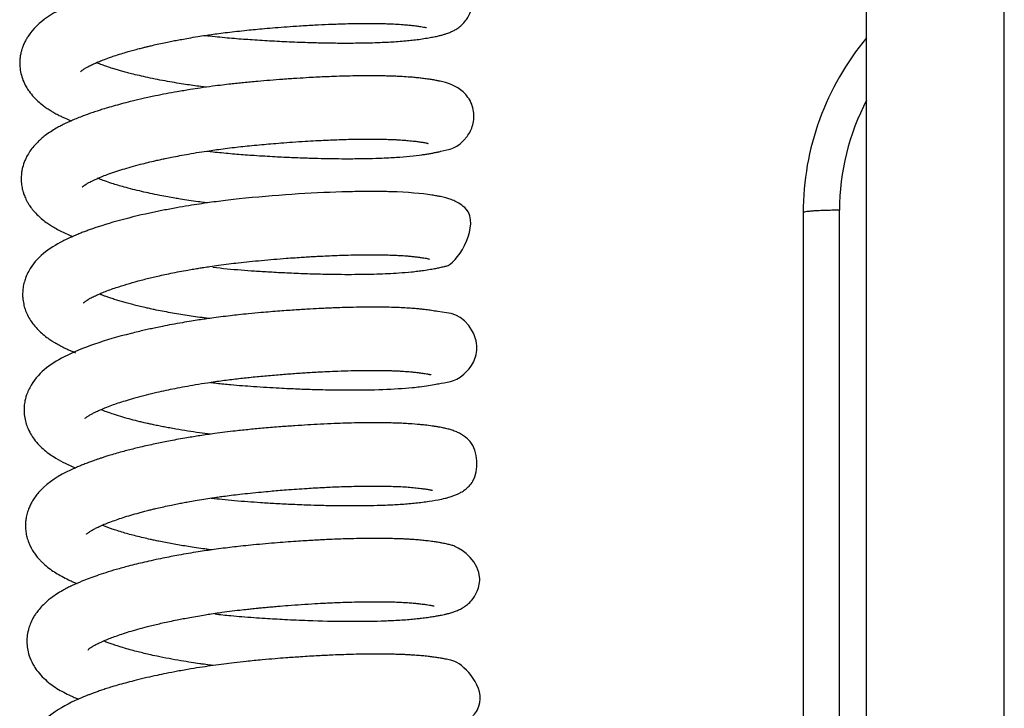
# Model space of a CAD drawing. Header units: inches. Extents: x 0 to 77643, y -44170 to 0.
# Tile 338 of 546: x 76118.43 to 76123.86, y -39548.2 to -39544.4. Entities that reach past the tile are written whole.
import ezdxf

# ---------------------------------------------------------------- set-up
doc = ezdxf.new("R2010")
doc.units = ezdxf.units.IN
doc.header["$MEASUREMENT"] = 0
doc.layers.get('0').update_dxf_attribs({"lineweight": 0})
doc.layers.add('FAKRO LOFT LADDERS', color=7, linetype='Continuous')

# ---------------------------------------------------------------- blocks, each defined once
blk = doc.blocks.new('A$C6AF374F8')
at = {"layer": 'FAKRO LOFT LADDERS', "color": 7, "linetype": 'Continuous'}
for p, q in [((159, 2160.613), (159, 2309.544)), ((166.587, 2160.771), (166.587, 2309.439)), ((155.5, 2279.167), (155.5, 2184.711)), ((157.5, 2184.847), (157.5, 2279.303))]:
    blk.add_line(p, q, dxfattribs=at)
for centre, radius, start in [((170.5, 2279.167), 15, 140.0555), ((170.5, 2279.303), 13, 152.2042)]:
    blk.add_arc(centre, radius, start, 180, dxfattribs=at)
for points, knots in [([(122.554, 2288.932), (122.73, 2288.912), (123.26, 2288.853), (124.122, 2288.772), (125.175, 2288.695), (126.234, 2288.631), (127.352, 2288.576), (128.231, 2288.545), (128.848, 2288.53), (129.196, 2288.523), (129.549, 2288.517), (129.961, 2288.513), (130.444, 2288.512), (130.957, 2288.515), (131.507, 2288.524), (132.033, 2288.54), (132.529, 2288.561), (132.978, 2288.587), (133.393, 2288.617), (133.78, 2288.652), (134.147, 2288.693), (134.518, 2288.744), (134.852, 2288.797), (135.107, 2288.844), (135.274, 2288.879), (135.433, 2288.915), (135.587, 2288.953), (135.756, 2289.003), (135.887, 2289.046), (136.067, 2289.116), (136.196, 2289.175), (136.408, 2289.292), (136.628, 2289.452), (136.862, 2289.683), (137.061, 2289.972), (137.216, 2290.33), (137.291, 2290.733), (137.268, 2291.126), (137.179, 2291.462), (137.042, 2291.76), (136.841, 2292.042), (136.555, 2292.315), (136.258, 2292.497), (135.985, 2292.617), (135.75, 2292.695), (135.526, 2292.754), (135.284, 2292.807), (135.018, 2292.855), (134.703, 2292.903), (134.381, 2292.944), (134.035, 2292.981), (133.673, 2293.011), (133.262, 2293.037), (132.834, 2293.055), (132.423, 2293.067), (132.068, 2293.073), (131.717, 2293.077), (131.33, 2293.077), (130.885, 2293.073), (130.283, 2293.062), (129.525, 2293.039), (128.619, 2293), (127.703, 2292.948), (126.798, 2292.887), (125.951, 2292.822), (125.169, 2292.754), (124.54, 2292.694), (123.995, 2292.636), (123.499, 2292.579), (122.984, 2292.514), (122.511, 2292.449), (122.121, 2292.393), (121.685, 2292.326), (121.083, 2292.228), (120.422, 2292.109), (119.819, 2291.99), (119.311, 2291.883), (118.773, 2291.763), (118.194, 2291.622), (117.532, 2291.449), (116.826, 2291.243), (116.081, 2290.997), (115.435, 2290.754), (114.839, 2290.497), (114.321, 2290.236), (113.553, 2289.761), (113.001, 2289.261), (112.651, 2288.682), (112.558, 2288.497), (112.484, 2288.319), (112.428, 2288.153), (112.377, 2287.966), (112.34, 2287.761), (112.315, 2287.505), (112.319, 2287.195), (112.376, 2286.83), (112.494, 2286.455), (112.652, 2286.13), (112.853, 2285.819), (113.076, 2285.548), (113.325, 2285.304), (113.555, 2285.111), (113.782, 2284.946), (113.984, 2284.813), (114.205, 2284.682), (114.423, 2284.563), (114.636, 2284.457), (114.868, 2284.35), (115.04, 2284.276), (115.151, 2284.231), (115.157, 2284.229)], [0.6323818, 0.6323818, 0.6323818, 0.6323818, 0.63247519, 0.63266206, 0.63283372, 0.63302409, 0.63321674, 0.63342824, 0.63350319, 0.63356208, 0.63362588, 0.63370628, 0.63380327, 0.63391552, 0.63402403, 0.63415641, 0.63426938, 0.63437551, 0.63449061, 0.6345963, 0.6346979, 0.6348148, 0.6349512, 0.63505494, 0.63511198, 0.63516226, 0.63524011, 0.63532306, 0.63538718, 0.63542801, 0.63550804, 0.63557393, 0.63564717, 0.63572107, 0.63579402, 0.63586104, 0.63594742, 0.63602551, 0.63608228, 0.63614615, 0.63621582, 0.63629276, 0.63640841, 0.63650335, 0.63660223, 0.63670954, 0.6368012, 0.63691777, 0.63703804, 0.63715095, 0.63725567, 0.63735929, 0.63746887, 0.637596, 0.63769153, 0.63777012, 0.63784608, 0.63793162, 0.63802676, 0.63813145, 0.63830514, 0.63847747, 0.63864775, 0.63880949, 0.63896482, 0.63909595, 0.63921966, 0.63929416, 0.6393814, 0.63947975, 0.63956592, 0.63963258, 0.63968839, 0.63980084, 0.63996121, 0.64005504, 0.64014519, 0.64025747, 0.64037699, 0.64050153, 0.64068388, 0.64085354, 0.6410481, 0.64119645, 0.64137232, 0.64152805, 0.64197345, 0.64202917, 0.64209295, 0.64214423, 0.64218548, 0.6422343, 0.64229741, 0.64234969, 0.64243596, 0.64253829, 0.64263798, 0.64274855, 0.64283203, 0.64295008, 0.64304205, 0.64314549, 0.64321355, 0.64328873, 0.64335727, 0.64343551, 0.64350048, 0.64355602, 0.64364694, 0.64365188, 0.64365188, 0.64365188, 0.64365188]), ([(115.671, 2286.932), (115.671, 2286.933), (115.679, 2286.941), (115.697, 2286.959), (115.718, 2286.978), (115.738, 2286.994), (115.795, 2287.039), (115.876, 2287.094), (116.034, 2287.188), (116.216, 2287.283), (116.419, 2287.378), (116.663, 2287.483), (116.914, 2287.585), (117.227, 2287.701), (117.554, 2287.813), (117.897, 2287.923), (118.254, 2288.029), (118.586, 2288.122), (118.877, 2288.2), (119.13, 2288.264), (119.349, 2288.318), (119.593, 2288.376), (119.906, 2288.447), (120.263, 2288.524), (120.612, 2288.596), (120.932, 2288.658), (121.27, 2288.721), (121.666, 2288.792), (122.106, 2288.865), (122.523, 2288.93), (122.912, 2288.986), (123.312, 2289.042), (123.781, 2289.102), (124.298, 2289.162), (124.813, 2289.217), (125.318, 2289.265), (125.838, 2289.313), (126.424, 2289.363), (127.069, 2289.413), (127.799, 2289.463), (128.565, 2289.509), (129.374, 2289.547), (130.067, 2289.572), (130.68, 2289.586), (131.196, 2289.593), (131.662, 2289.594), (132.037, 2289.59), (132.344, 2289.584), (132.668, 2289.574), (133.047, 2289.558), (133.439, 2289.533), (133.742, 2289.506), (133.969, 2289.48), (134.159, 2289.457), (134.345, 2289.432), (134.517, 2289.404), (134.642, 2289.38), (134.726, 2289.361), (134.747, 2289.354), (134.746, 2289.355), (134.746, 2289.355)], [0.359192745, 0.359192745, 0.359192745, 0.359192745, 0.359224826, 0.359272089, 0.359306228, 0.359328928, 0.359368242, 0.3594989, 0.359588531, 0.359682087, 0.35978914, 0.359864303, 0.359963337, 0.360077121, 0.360158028, 0.360265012, 0.360367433, 0.360446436, 0.360521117, 0.360582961, 0.360627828, 0.360676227, 0.36075198, 0.360839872, 0.360911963, 0.360978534, 0.361042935, 0.361123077, 0.361222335, 0.361309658, 0.361371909, 0.36145206, 0.361544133, 0.361644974, 0.361751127, 0.361840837, 0.361935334, 0.362051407, 0.362179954, 0.362312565, 0.362483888, 0.362643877, 0.362818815, 0.362935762, 0.3630614, 0.363185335, 0.363283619, 0.363355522, 0.363435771, 0.363561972, 0.363704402, 0.363830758, 0.363914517, 0.363989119, 0.364094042, 0.364188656, 0.364301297, 0.364394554, 0.364471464, 0.36448659, 0.36448659, 0.36448659, 0.36448659]), ([(122.589, 2286.078), (122.492, 2286.09), (122.248, 2286.121), (121.869, 2286.173), (121.429, 2286.237), (120.963, 2286.311), (120.445, 2286.401), (119.91, 2286.501), (119.391, 2286.608), (118.912, 2286.715), (118.522, 2286.81), (118.202, 2286.893), (117.944, 2286.963), (117.691, 2287.036), (117.415, 2287.12), (117.133, 2287.212), (116.894, 2287.296), (116.719, 2287.361), (116.614, 2287.402), (116.557, 2287.425), (116.542, 2287.431)], [0.356047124, 0.356047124, 0.356047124, 0.356047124, 0.356104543, 0.356192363, 0.356274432, 0.356372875, 0.356481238, 0.356602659, 0.356723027, 0.356834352, 0.356942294, 0.35701231, 0.357082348, 0.357150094, 0.357223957, 0.35732316, 0.357411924, 0.35746251, 0.357510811, 0.35752888, 0.35752888, 0.35752888, 0.35752888]), ([(122.629, 2282.563), (122.713, 2282.553), (122.942, 2282.527), (123.336, 2282.486), (123.806, 2282.44), (124.283, 2282.399), (124.76, 2282.362), (125.271, 2282.326), (125.818, 2282.291), (126.362, 2282.26), (126.852, 2282.235), (127.314, 2282.214), (127.884, 2282.191), (128.554, 2282.169), (129.261, 2282.153), (129.933, 2282.144), (130.642, 2282.142), (131.393, 2282.15), (132.085, 2282.169), (132.638, 2282.193), (133.479, 2282.242), (134.16, 2282.31), (134.705, 2282.392), (134.921, 2282.427), (135.136, 2282.465), (135.343, 2282.506), (135.879, 2282.638), (136.538, 2282.697), (137.174, 2283.666), (137.303, 2283.996), (137.367, 2284.383), (137.346, 2284.768), (137.242, 2285.16), (137.035, 2285.534), (136.76, 2285.84), (136.454, 2286.064), (136.207, 2286.187), (135.984, 2286.275), (135.806, 2286.331), (135.64, 2286.375), (135.477, 2286.413), (135.298, 2286.45), (135.085, 2286.487), (134.845, 2286.524), (134.592, 2286.558), (134.319, 2286.591), (134.032, 2286.619), (133.696, 2286.645), (133.336, 2286.667), (132.98, 2286.683), (132.68, 2286.693), (132.402, 2286.7), (132.127, 2286.704), (131.804, 2286.707), (131.415, 2286.707), (130.933, 2286.703), (130.388, 2286.693), (129.812, 2286.676), (129.262, 2286.655), (128.755, 2286.632), (128.214, 2286.604), (127.569, 2286.565), (126.844, 2286.515), (126.122, 2286.459), (125.526, 2286.409), (125.044, 2286.365), (124.664, 2286.329), (124.301, 2286.291), (123.915, 2286.249), (123.465, 2286.196), (122.903, 2286.124), (122.308, 2286.04), (121.655, 2285.94), (121.028, 2285.835), (120.388, 2285.718), (119.76, 2285.593), (119.135, 2285.459), (118.558, 2285.323), (118.045, 2285.194), (117.592, 2285.072), (117.182, 2284.954), (116.853, 2284.853), (116.559, 2284.759), (116.277, 2284.664), (115.972, 2284.556), (115.655, 2284.436), (115.369, 2284.321), (115.103, 2284.206), (114.848, 2284.09), (114.586, 2283.96), (114.308, 2283.807), (114.017, 2283.629), (113.749, 2283.442), (113.502, 2283.242), (113.298, 2283.054), (113.086, 2282.829), (112.883, 2282.566), (112.721, 2282.301), (112.578, 2282.002), (112.485, 2281.724), (112.429, 2281.455), (112.4, 2281.221), (112.394, 2280.996), (112.408, 2280.787), (112.435, 2280.585), (112.481, 2280.381), (112.543, 2280.188), (112.6, 2280.043), (112.661, 2279.906), (112.737, 2279.76), (112.816, 2279.629), (112.898, 2279.507), (112.978, 2279.398), (113.115, 2279.227), (113.315, 2279.017), (113.572, 2278.79), (113.823, 2278.602), (114.074, 2278.437), (114.327, 2278.287), (114.627, 2278.129), (114.931, 2277.987), (115.136, 2277.9), (115.236, 2277.859)], [0.64522632, 0.64522632, 0.64522632, 0.64522632, 0.64527049, 0.64534802, 0.64543398, 0.64551718, 0.64559783, 0.64568281, 0.64578408, 0.64588415, 0.64596928, 0.64604413, 0.64613098, 0.64627666, 0.6464122, 0.64652899, 0.64666657, 0.64683698, 0.64700063, 0.64712833, 0.64723052, 0.64763044, 0.64770154, 0.64778168, 0.64786385, 0.6479482, 0.64803144, 0.64856683, 0.64863964, 0.64870983, 0.64878555, 0.64885016, 0.64893021, 0.64901509, 0.64910066, 0.64919148, 0.64929467, 0.64936271, 0.6494614, 0.64952557, 0.64958807, 0.6496669, 0.64975897, 0.64984362, 0.64994006, 0.65002786, 0.65011203, 0.65020255, 0.6503201, 0.65040773, 0.65047845, 0.65054421, 0.65060867, 0.65067179, 0.6507651, 0.65086741, 0.65098013, 0.651102, 0.65121104, 0.65129866, 0.65138939, 0.65151205, 0.65165143, 0.65177892, 0.65189441, 0.65196471, 0.65203116, 0.6520934, 0.65215481, 0.65223353, 0.65232984, 0.65245152, 0.65255052, 0.65268169, 0.65279472, 0.65290823, 0.65304083, 0.65316227, 0.65325992, 0.65336315, 0.6534574, 0.65353629, 0.65359422, 0.65366417, 0.65374637, 0.65382925, 0.65391626, 0.65398383, 0.65406061, 0.65414215, 0.65422566, 0.65432708, 0.65443486, 0.65451599, 0.65459497, 0.65468815, 0.65478742, 0.65487921, 0.65494865, 0.65505914, 0.6551134, 0.65516611, 0.65524352, 0.65528857, 0.65532991, 0.65540292, 0.65545282, 0.65549145, 0.65552874, 0.65557491, 0.65562742, 0.65565963, 0.65569305, 0.65574289, 0.65584934, 0.65594412, 0.65604647, 0.65612075, 0.65621083, 0.65630444, 0.65640284, 0.65648751, 0.65648751, 0.65648751, 0.65648751]), ([(115.76, 2280.573), (115.76, 2280.573), (115.761, 2280.575), (115.773, 2280.586), (115.783, 2280.595), (115.798, 2280.609), (115.831, 2280.636), (115.871, 2280.666), (115.907, 2280.691), (115.938, 2280.712), (115.975, 2280.736), (116.048, 2280.781), (116.186, 2280.859), (116.392, 2280.96), (116.62, 2281.062), (116.852, 2281.16), (117.159, 2281.279), (117.546, 2281.415), (117.991, 2281.559), (118.463, 2281.698), (118.93, 2281.824), (119.384, 2281.938), (119.762, 2282.027), (120.081, 2282.098), (120.373, 2282.161), (120.717, 2282.232), (121.147, 2282.315), (121.654, 2282.407), (122.196, 2282.498), (122.712, 2282.577), (123.189, 2282.645), (123.652, 2282.706), (124.134, 2282.765), (124.623, 2282.82), (125.126, 2282.87), (125.641, 2282.919), (126.179, 2282.966), (126.746, 2283.013), (127.38, 2283.06), (128.025, 2283.103), (128.584, 2283.135), (129.047, 2283.158), (129.473, 2283.178), (129.946, 2283.195), (130.469, 2283.211), (130.998, 2283.221), (131.49, 2283.225), (131.916, 2283.223), (132.287, 2283.218), (132.641, 2283.209), (132.952, 2283.196), (133.206, 2283.183), (133.377, 2283.172), (133.516, 2283.162), (133.662, 2283.151), (133.831, 2283.135), (133.997, 2283.117), (134.181, 2283.095), (134.383, 2283.068), (134.557, 2283.041), (134.679, 2283.019), (134.757, 2283.003), (134.81, 2282.989), (134.823, 2282.986), (134.825, 2282.985), (134.826, 2282.985)], [0.346299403, 0.346299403, 0.346299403, 0.346299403, 0.346338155, 0.346387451, 0.346429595, 0.346461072, 0.346505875, 0.346550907, 0.346583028, 0.346603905, 0.346632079, 0.3466706, 0.346765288, 0.34688947, 0.346969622, 0.347048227, 0.347152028, 0.347287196, 0.347410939, 0.347534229, 0.347664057, 0.347761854, 0.347859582, 0.347923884, 0.34797555, 0.348052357, 0.348146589, 0.348247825, 0.348366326, 0.348474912, 0.348555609, 0.348646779, 0.348745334, 0.348834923, 0.34892888, 0.349034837, 0.34913196, 0.349239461, 0.349364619, 0.349503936, 0.349624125, 0.349704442, 0.349791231, 0.349893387, 0.350010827, 0.350139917, 0.35026021, 0.350368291, 0.350464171, 0.350557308, 0.350667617, 0.350744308, 0.350800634, 0.350840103, 0.350891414, 0.350960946, 0.351034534, 0.351095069, 0.351204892, 0.35132997, 0.351402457, 0.351477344, 0.351547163, 0.351614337, 0.35163801, 0.35163801, 0.35163801, 0.35163801]), ([(122.664, 2279.709), (122.613, 2279.715), (122.444, 2279.736), (122.101, 2279.782), (121.654, 2279.846), (121.223, 2279.913), (120.838, 2279.977), (120.456, 2280.044), (120.003, 2280.129), (119.521, 2280.228), (119.024, 2280.338), (118.539, 2280.455), (118.103, 2280.571), (117.723, 2280.68), (117.356, 2280.794), (117.023, 2280.907), (116.763, 2281.005), (116.645, 2281.052), (116.617, 2281.063)], [0.343190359, 0.343190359, 0.343190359, 0.343190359, 0.343220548, 0.34329028, 0.343395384, 0.343491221, 0.343555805, 0.343637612, 0.34373568, 0.343852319, 0.343963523, 0.34408679, 0.344211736, 0.344305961, 0.344405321, 0.34453669, 0.344638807, 0.344671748, 0.344671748, 0.344671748, 0.344671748]), ([(122.97, 2276.165), (123.486, 2276.108), (124.253, 2276.034), (125.297, 2275.96), (126.143, 2275.907), (127.081, 2275.857), (128.057, 2275.817), (128.999, 2275.789), (129.849, 2275.776), (130.616, 2275.772), (131.326, 2275.779), (131.993, 2275.794), (132.623, 2275.819), (133.271, 2275.856), (133.814, 2275.9), (134.259, 2275.949), (134.619, 2275.996), (134.947, 2276.047), (135.24, 2276.101), (135.489, 2276.15), (135.716, 2276.212), (136.424, 2276.337), (137.819, 2278.748), (136.575, 2279.667), (136.313, 2279.808), (136.031, 2279.918), (135.783, 2279.991), (135.54, 2280.048), (135.284, 2280.097), (134.569, 2280.216), (133.601, 2280.303), (132.447, 2280.331), (132.03, 2280.337), (131.548, 2280.338), (131.047, 2280.334), (130.556, 2280.325), (128.543, 2280.271), (126.136, 2280.118), (123.825, 2279.86), (123.277, 2279.793), (122.754, 2279.723), (122.204, 2279.643), (121.597, 2279.548), (120.929, 2279.434), (119.127, 2279.096), (117.576, 2278.705), (116.389, 2278.306), (116.148, 2278.221), (115.916, 2278.136), (115.684, 2278.047), (115.434, 2277.945), (115.163, 2277.829), (114.914, 2277.714), (113.974, 2277.244), (113.144, 2276.648), (112.667, 2275.656), (112.562, 2275.347), (112.498, 2275.049), (112.473, 2274.754), (112.48, 2274.448), (112.522, 2274.154), (112.62, 2273.812), (112.725, 2273.555), (112.913, 2273.222), (113.106, 2272.96), (113.335, 2272.704), (113.596, 2272.466), (113.852, 2272.268), (114.067, 2272.122), (114.274, 2271.995), (114.503, 2271.865), (114.768, 2271.73), (115.017, 2271.615), (115.226, 2271.526), (115.347, 2271.477), (115.397, 2271.457)], [0.6580954, 0.6580954, 0.6580954, 0.6580954, 0.65836464, 0.65849325, 0.65864131, 0.65880692, 0.65898924, 0.65916704, 0.65932863, 0.6594767, 0.65962434, 0.6597721, 0.65991524, 0.66006324, 0.6602545, 0.66035513, 0.66045584, 0.66059158, 0.66070097, 0.66079269, 0.66090018, 0.66098978, 0.66178647, 0.66188882, 0.6619935, 0.66209586, 0.66219947, 0.6623276, 0.66241901, 0.66251497, 0.66317631, 0.66325364, 0.66335535, 0.66346828, 0.66357541, 0.66367647, 0.66377221, 0.66478727, 0.66489315, 0.664985, 0.66507557, 0.66517103, 0.66527869, 0.66540313, 0.66553851, 0.66629297, 0.66635582, 0.66641654, 0.66647586, 0.66653709, 0.66660339, 0.66668472, 0.66676964, 0.66682699, 0.66755627, 0.66765441, 0.66772648, 0.66781806, 0.66789387, 0.66795831, 0.66805594, 0.66812925, 0.66822875, 0.66832072, 0.66840533, 0.66851576, 0.66861452, 0.66871913, 0.66879341, 0.66884839, 0.66893148, 0.6690164, 0.66909771, 0.66915872, 0.66920111, 0.66920111, 0.66920111, 0.66920111]), ([(115.839, 2274.204), (115.839, 2274.204), (115.84, 2274.205), (115.845, 2274.21), (115.863, 2274.227), (115.887, 2274.248), (115.925, 2274.278), (115.984, 2274.321), (116.049, 2274.364), (116.122, 2274.408), (116.212, 2274.459), (116.343, 2274.529), (116.518, 2274.613), (116.744, 2274.712), (116.985, 2274.812), (117.281, 2274.925), (117.692, 2275.069), (118.207, 2275.233), (118.839, 2275.412), (119.393, 2275.553), (119.855, 2275.661), (120.231, 2275.745), (120.659, 2275.835), (121.113, 2275.925), (121.537, 2276.003), (121.895, 2276.065), (122.192, 2276.114), (122.489, 2276.161), (122.847, 2276.216), (123.306, 2276.281), (123.826, 2276.349), (124.399, 2276.417), (124.998, 2276.481), (125.655, 2276.544), (126.325, 2276.603), (126.945, 2276.653), (127.478, 2276.691), (127.908, 2276.72), (128.28, 2276.743), (128.646, 2276.764), (129.058, 2276.786), (129.554, 2276.809), (130.128, 2276.83), (130.754, 2276.846), (131.364, 2276.855), (131.932, 2276.855), (132.409, 2276.848), (132.798, 2276.837), (133.104, 2276.824), (133.348, 2276.81), (133.563, 2276.796), (133.772, 2276.779), (133.992, 2276.757), (134.204, 2276.733), (134.38, 2276.71), (134.508, 2276.691), (134.617, 2276.675), (134.733, 2276.654), (134.836, 2276.633), (134.897, 2276.618), (134.906, 2276.615), (134.905, 2276.616)], [0.333444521, 0.333444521, 0.333444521, 0.333444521, 0.333459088, 0.333510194, 0.333559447, 0.333611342, 0.333670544, 0.333723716, 0.33376913, 0.33383695, 0.333880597, 0.333937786, 0.334051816, 0.334127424, 0.334210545, 0.334319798, 0.334427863, 0.334592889, 0.334757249, 0.334916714, 0.334992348, 0.335075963, 0.335168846, 0.335272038, 0.335364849, 0.33543286, 0.335490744, 0.335544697, 0.335611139, 0.335703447, 0.335815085, 0.335914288, 0.336035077, 0.336160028, 0.336292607, 0.336422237, 0.336520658, 0.336606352, 0.336678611, 0.336744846, 0.336829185, 0.33693351, 0.337057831, 0.337201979, 0.337355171, 0.33748933, 0.337628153, 0.337735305, 0.337822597, 0.337907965, 0.337972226, 0.338045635, 0.338137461, 0.3382326, 0.33831961, 0.338381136, 0.338436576, 0.338518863, 0.338620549, 0.338708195, 0.338774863, 0.338774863, 0.338774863, 0.338774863]), ([(122.742, 2273.339), (122.657, 2273.35), (122.409, 2273.382), (122.006, 2273.437), (121.536, 2273.506), (121.08, 2273.58), (120.621, 2273.659), (120.172, 2273.743), (119.783, 2273.821), (119.471, 2273.887), (119.189, 2273.95), (118.882, 2274.022), (118.56, 2274.102), (118.264, 2274.18), (117.989, 2274.257), (117.724, 2274.335), (117.467, 2274.415), (117.236, 2274.492), (117.042, 2274.561), (116.875, 2274.623), (116.766, 2274.666), (116.707, 2274.689), (116.699, 2274.692)], [0.330334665, 0.330334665, 0.330334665, 0.330334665, 0.330384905, 0.330482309, 0.330576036, 0.330671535, 0.330765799, 0.330867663, 0.330965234, 0.331026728, 0.331083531, 0.331164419, 0.331248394, 0.331326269, 0.331398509, 0.331473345, 0.331552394, 0.331628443, 0.331692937, 0.331747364, 0.331806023, 0.331815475, 0.331815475, 0.331815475, 0.331815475]), ([(122.829, 2269.819), (122.942, 2269.806), (123.315, 2269.765), (123.903, 2269.706), (124.582, 2269.648), (125.246, 2269.6), (125.922, 2269.556), (126.578, 2269.518), (127.142, 2269.49), (127.638, 2269.468), (128.097, 2269.45), (128.56, 2269.435), (129.075, 2269.421), (129.7, 2269.409), (131.553, 2269.393), (133.165, 2269.452), (134.411, 2269.587), (134.854, 2269.65), (135.234, 2269.712), (135.902, 2269.862), (136.51, 2269.861), (137.281, 2270.816), (137.462, 2271.242), (137.538, 2271.727), (137.477, 2272.211), (136.831, 2273.652), (135.83, 2273.636), (135.045, 2273.781), (134.758, 2273.818), (134.527, 2273.846), (134.303, 2273.869), (134.012, 2273.895), (133.648, 2273.92), (133.239, 2273.941), (132.795, 2273.956), (132.301, 2273.966), (131.715, 2273.97), (131.063, 2273.965), (130.417, 2273.951), (129.862, 2273.933), (129.393, 2273.915), (128.899, 2273.892), (128.291, 2273.861), (127.52, 2273.813), (126.619, 2273.749), (125.741, 2273.676), (124.98, 2273.606), (124.414, 2273.548), (123.903, 2273.491), (123.409, 2273.43), (122.948, 2273.369), (122.547, 2273.313), (122.172, 2273.257), (121.751, 2273.191), (121.255, 2273.108), (120.724, 2273.012), (120.235, 2272.918), (119.832, 2272.835), (119.498, 2272.764), (119.173, 2272.691), (118.823, 2272.61), (117.096, 2272.185), (114.799, 2271.428), (113.206, 2270.265), (112.711, 2269.207), (112.609, 2268.867), (112.551, 2268.464), (112.553, 2268.085), (112.62, 2267.697), (112.737, 2267.331), (112.9, 2266.999), (113.122, 2266.665), (113.379, 2266.367), (113.679, 2266.091), (113.987, 2265.856), (114.523, 2265.511), (114.999, 2265.277), (115.389, 2265.116)], [0.67075139, 0.67075139, 0.67075139, 0.67075139, 0.67081162, 0.67094817, 0.67106081, 0.67116651, 0.67129488, 0.67141412, 0.67151176, 0.67159436, 0.6716802, 0.67176071, 0.67184859, 0.67196689, 0.67211613, 0.67293665, 0.67305561, 0.67321331, 0.67336406, 0.67348064, 0.67403855, 0.67413591, 0.67421967, 0.67431093, 0.67441056, 0.67449422, 0.67520249, 0.67533708, 0.67544227, 0.67550009, 0.67556621, 0.67565306, 0.67575894, 0.67587212, 0.67597799, 0.67609269, 0.67622528, 0.6763752, 0.67651142, 0.67662067, 0.67670306, 0.67678223, 0.67690158, 0.67704122, 0.67720171, 0.67738259, 0.67750351, 0.67759977, 0.67767872, 0.67777182, 0.67785974, 0.67792287, 0.67798541, 0.67806107, 0.6781507, 0.67825668, 0.67835683, 0.67842809, 0.67848966, 0.67855283, 0.67862189, 0.67870243, 0.67962197, 0.6803646, 0.6804476, 0.68057317, 0.68064661, 0.68076723, 0.68086619, 0.68095573, 0.68107224, 0.68116736, 0.68129262, 0.68141179, 0.68152547, 0.68163477, 0.68196878, 0.68196878, 0.68196878, 0.68196878]), ([(115.918, 2267.835), (115.918, 2267.835), (115.919, 2267.836), (115.931, 2267.848), (115.963, 2267.877), (116.015, 2267.918), (116.082, 2267.964), (116.15, 2268.008), (116.245, 2268.065), (116.364, 2268.129), (116.524, 2268.208), (116.757, 2268.316), (117.077, 2268.449), (117.463, 2268.593), (117.843, 2268.722), (118.261, 2268.854), (118.746, 2268.994), (119.289, 2269.138), (119.842, 2269.272), (120.376, 2269.391), (120.889, 2269.497), (121.431, 2269.6), (122.023, 2269.705), (122.719, 2269.817), (123.485, 2269.927), (124.293, 2270.028), (125.104, 2270.115), (125.934, 2270.193), (126.765, 2270.264), (127.444, 2270.314), (127.956, 2270.349), (128.353, 2270.374), (128.789, 2270.399), (129.301, 2270.425), (129.917, 2270.451), (130.585, 2270.472), (131.253, 2270.484), (131.838, 2270.486), (132.258, 2270.482), (132.533, 2270.477), (132.721, 2270.472), (132.934, 2270.465), (133.167, 2270.455), (133.38, 2270.443), (133.538, 2270.433), (133.661, 2270.424), (133.795, 2270.414), (133.961, 2270.399), (134.13, 2270.381), (134.28, 2270.363), (134.41, 2270.347), (134.54, 2270.329), (134.676, 2270.309), (134.79, 2270.289), (134.868, 2270.274), (134.913, 2270.264), (134.945, 2270.256), (134.974, 2270.249), (134.983, 2270.246), (134.984, 2270.246), (134.984, 2270.246)], [0.32058704, 0.32058704, 0.32058704, 0.32058704, 0.320607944, 0.32068193, 0.320756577, 0.320829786, 0.320883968, 0.320934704, 0.320992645, 0.321079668, 0.321141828, 0.321227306, 0.321380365, 0.321500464, 0.321608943, 0.321725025, 0.321852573, 0.321991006, 0.322125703, 0.322239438, 0.322348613, 0.322458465, 0.322581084, 0.3227126, 0.322876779, 0.323032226, 0.323181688, 0.323343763, 0.323509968, 0.323662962, 0.323742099, 0.323814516, 0.323901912, 0.324007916, 0.324132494, 0.324294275, 0.324449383, 0.324597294, 0.324724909, 0.324777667, 0.3248238, 0.324883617, 0.324964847, 0.325037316, 0.325089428, 0.325124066, 0.325167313, 0.325235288, 0.325312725, 0.325373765, 0.325431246, 0.325496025, 0.325571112, 0.325662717, 0.325727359, 0.325762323, 0.325803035, 0.325854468, 0.325912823, 0.32592074, 0.32592074, 0.32592074, 0.32592074]), ([(122.825, 2266.97), (122.622, 2266.995), (122.203, 2267.05), (121.569, 2267.143), (121.026, 2267.232), (120.592, 2267.31), (120.276, 2267.369), (119.978, 2267.428), (119.706, 2267.484), (119.492, 2267.531), (119.327, 2267.568), (119.151, 2267.608), (118.849, 2267.679), (118.452, 2267.78), (117.983, 2267.91), (117.525, 2268.051), (117.124, 2268.189), (116.887, 2268.279), (116.785, 2268.32), (116.78, 2268.322)], [0.317477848, 0.317477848, 0.317477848, 0.317477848, 0.317597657, 0.317727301, 0.31786373, 0.317937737, 0.318005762, 0.318070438, 0.318136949, 0.318191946, 0.318218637, 0.318258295, 0.318318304, 0.318437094, 0.318560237, 0.318699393, 0.318840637, 0.318952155, 0.318958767, 0.318958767, 0.318958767, 0.318958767]), ([(122.864, 2263.455), (122.873, 2263.454), (123.074, 2263.431), (123.504, 2263.384), (124.17, 2263.32), (124.88, 2263.261), (125.64, 2263.209), (126.469, 2263.158), (127.398, 2263.111), (128.284, 2263.076), (129.135, 2263.052), (129.967, 2263.037), (130.828, 2263.033), (131.645, 2263.042), (132.432, 2263.064), (133.209, 2263.101), (133.994, 2263.161), (134.747, 2263.249), (135.321, 2263.344), (135.714, 2263.427), (135.95, 2263.489), (136.124, 2263.542), (136.282, 2263.597), (136.471, 2263.678), (136.659, 2263.777), (136.86, 2263.907), (137.092, 2264.115), (137.678, 2264.804), (137.543, 2266.274), (136.857, 2266.84), (136.607, 2266.999), (136.377, 2267.109), (136.149, 2267.192), (135.96, 2267.246), (135.809, 2267.283), (135.69, 2267.31), (135.56, 2267.336), (135.408, 2267.364), (135.235, 2267.393), (134.986, 2267.43), (134.702, 2267.466), (134.29, 2267.51), (133.893, 2267.541), (133.459, 2267.565), (133.081, 2267.58), (132.663, 2267.592), (132.163, 2267.599), (131.581, 2267.6), (130.946, 2267.592), (130.301, 2267.576), (129.621, 2267.552), (128.922, 2267.521), (128.197, 2267.481), (127.468, 2267.435), (126.667, 2267.376), (125.834, 2267.307), (124.995, 2267.231), (124.083, 2267.135), (123.166, 2267.021), (122.277, 2266.893), (121.46, 2266.761), (120.666, 2266.619), (119.844, 2266.454), (119.099, 2266.289), (118.493, 2266.141), (118.031, 2266.019), (117.667, 2265.918), (117.336, 2265.821), (117.07, 2265.739), (116.868, 2265.674), (116.693, 2265.616), (116.533, 2265.562), (116.355, 2265.5), (116.149, 2265.425), (115.908, 2265.334), (115.667, 2265.238), (115.455, 2265.148), (115.277, 2265.069), (114.521, 2264.721), (113.833, 2264.294), (113.266, 2263.65), (113.095, 2263.418), (112.957, 2263.189), (112.842, 2262.951), (112.745, 2262.692), (112.677, 2262.425), (112.638, 2262.142), (112.629, 2261.889), (112.652, 2261.584), (112.71, 2261.293), (112.795, 2261.029), (112.893, 2260.806), (112.996, 2260.61), (113.126, 2260.407), (113.272, 2260.215), (113.416, 2260.051), (113.554, 2259.911), (113.745, 2259.736), (113.992, 2259.54), (114.304, 2259.331), (114.638, 2259.136), (114.967, 2258.971), (115.256, 2258.841), (115.412, 2258.776), (115.477, 2258.749)], [0.6835421, 0.6835421, 0.6835421, 0.6835421, 0.68354693, 0.68364909, 0.68376959, 0.68389589, 0.68402005, 0.68416648, 0.68433076, 0.68451222, 0.68464517, 0.68480314, 0.68498686, 0.68515802, 0.68531761, 0.68551303, 0.68571852, 0.68593925, 0.68618585, 0.68634399, 0.68643527, 0.68649408, 0.68657828, 0.68665376, 0.68670818, 0.686786, 0.68685185, 0.68692486, 0.68735765, 0.68745321, 0.68752491, 0.68760284, 0.68770637, 0.68780233, 0.68785724, 0.68790391, 0.68795805, 0.68802333, 0.68809193, 0.68816041, 0.68829918, 0.6883866, 0.68854485, 0.68864413, 0.68873449, 0.68883566, 0.68895044, 0.68908474, 0.68922179, 0.68935215, 0.6894755, 0.6896196, 0.68974858, 0.68987667, 0.69001505, 0.6901752, 0.6903156, 0.69045423, 0.69065247, 0.69079812, 0.69092875, 0.69109757, 0.69123846, 0.69139991, 0.69154164, 0.69161237, 0.69169674, 0.69178254, 0.69183959, 0.69188381, 0.69192754, 0.69196724, 0.6920029, 0.69205925, 0.6921279, 0.69219635, 0.69225842, 0.69230939, 0.6923534, 0.69293297, 0.69301756, 0.69309842, 0.69317858, 0.69324182, 0.69331585, 0.69340071, 0.69346092, 0.69353722, 0.69361072, 0.69368619, 0.6937741, 0.69382956, 0.69388483, 0.69395712, 0.69402977, 0.69409042, 0.69414529, 0.69420206, 0.69431812, 0.69442316, 0.69453246, 0.69465115, 0.69473236, 0.69478879, 0.69478879, 0.69478879, 0.69478879]), ([(115.997, 2261.465), (115.997, 2261.465), (116.003, 2261.472), (116.037, 2261.503), (116.098, 2261.551), (116.187, 2261.613), (116.317, 2261.692), (116.484, 2261.782), (116.705, 2261.888), (116.972, 2262.005), (117.29, 2262.131), (117.636, 2262.256), (118.02, 2262.385), (118.439, 2262.514), (118.824, 2262.624), (119.159, 2262.713), (119.412, 2262.778), (119.658, 2262.839), (119.928, 2262.903), (120.268, 2262.98), (120.643, 2263.06), (120.997, 2263.132), (121.307, 2263.192), (121.633, 2263.253), (122.018, 2263.32), (122.452, 2263.392), (122.872, 2263.457), (123.23, 2263.509), (123.584, 2263.558), (123.988, 2263.611), (124.482, 2263.67), (125.033, 2263.73), (125.595, 2263.784), (126.105, 2263.831), (126.569, 2263.871), (127.05, 2263.91), (127.586, 2263.95), (128.114, 2263.985), (128.565, 2264.012), (128.953, 2264.034), (129.35, 2264.054), (129.817, 2264.074), (130.336, 2264.092), (130.962, 2264.109), (131.609, 2264.117), (132.248, 2264.115), (132.769, 2264.104), (133.233, 2264.087), (133.64, 2264.064), (134.018, 2264.033), (134.292, 2264.002), (134.485, 2263.978), (134.61, 2263.961), (134.725, 2263.944), (134.833, 2263.926), (134.916, 2263.91), (134.979, 2263.898), (135.03, 2263.886), (135.057, 2263.879), (135.063, 2263.877), (135.063, 2263.877)], [0.307731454, 0.307731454, 0.307731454, 0.307731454, 0.307804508, 0.307888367, 0.307967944, 0.308045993, 0.308138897, 0.308241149, 0.30833179, 0.308446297, 0.308557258, 0.308670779, 0.308779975, 0.308898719, 0.309017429, 0.309079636, 0.309149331, 0.30919922, 0.309253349, 0.309336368, 0.309428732, 0.309500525, 0.309564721, 0.309625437, 0.309703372, 0.309801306, 0.309888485, 0.309953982, 0.310012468, 0.310096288, 0.310189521, 0.310298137, 0.310414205, 0.310512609, 0.310592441, 0.310682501, 0.310793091, 0.310907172, 0.310996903, 0.311065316, 0.311145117, 0.311243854, 0.311361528, 0.311483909, 0.311666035, 0.311820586, 0.31196995, 0.312093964, 0.312234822, 0.312368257, 0.312510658, 0.312580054, 0.312637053, 0.312701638, 0.312772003, 0.312839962, 0.312890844, 0.312946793, 0.313020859, 0.313062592, 0.313062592, 0.313062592, 0.313062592]), ([(122.902, 2260.6), (122.878, 2260.603), (122.715, 2260.624), (122.391, 2260.666), (121.949, 2260.729), (121.518, 2260.796), (121.118, 2260.861), (120.735, 2260.928), (120.357, 2260.999), (120.021, 2261.066), (119.738, 2261.125), (119.453, 2261.187), (119.115, 2261.265), (118.735, 2261.358), (118.369, 2261.455), (118.018, 2261.555), (117.702, 2261.652), (117.435, 2261.74), (117.224, 2261.814), (117.038, 2261.882), (116.921, 2261.928), (116.861, 2261.952), (116.859, 2261.953)], [0.304621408, 0.304621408, 0.304621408, 0.304621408, 0.304635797, 0.304717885, 0.304814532, 0.304902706, 0.304983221, 0.305064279, 0.305147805, 0.305230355, 0.305289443, 0.305341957, 0.305429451, 0.305531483, 0.305625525, 0.305719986, 0.305821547, 0.305903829, 0.305970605, 0.306031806, 0.30609971, 0.306102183, 0.306102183, 0.306102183, 0.306102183]), ([(123.065, 2257.072), (123.364, 2257.038), (123.865, 2256.986), (124.583, 2256.922), (125.21, 2256.874), (125.813, 2256.834), (126.379, 2256.8), (126.95, 2256.768), (127.56, 2256.739), (129.459, 2256.662), (131.214, 2256.65), (132.644, 2256.702), (133.062, 2256.722), (133.481, 2256.747), (133.873, 2256.777), (134.2, 2256.808), (134.504, 2256.842), (134.8, 2256.881), (135.091, 2256.925), (135.345, 2256.968), (135.554, 2257.008), (135.736, 2257.046), (135.928, 2257.092), (136.129, 2257.148), (136.337, 2257.218), (136.552, 2257.308), (136.767, 2257.423), (137.006, 2257.592), (137.266, 2257.84), (137.501, 2258.199), (137.641, 2258.601), (137.79, 2259.838), (136.614, 2260.721), (136.093, 2260.86), (135.868, 2260.921), (135.641, 2260.967), (135.404, 2261.009), (135.152, 2261.048), (134.862, 2261.087), (134.538, 2261.123), (134.224, 2261.152), (133.928, 2261.173), (133.648, 2261.189), (133.36, 2261.203), (133.041, 2261.214), (132.679, 2261.223), (132.268, 2261.229), (131.771, 2261.231), (131.199, 2261.225), (130.604, 2261.213), (130.049, 2261.196), (129.566, 2261.177), (129.167, 2261.159), (128.807, 2261.141), (128.448, 2261.121), (128.026, 2261.096), (127.528, 2261.063), (126.965, 2261.023), (126.345, 2260.974), (125.703, 2260.919), (125.081, 2260.862), (124.526, 2260.805), (123.851, 2260.728), (123.063, 2260.627), (122.078, 2260.482), (121.136, 2260.323), (120.145, 2260.132), (119.216, 2259.93), (118.361, 2259.719), (117.655, 2259.524), (117.073, 2259.348), (116.576, 2259.182), (116.141, 2259.025), (115.679, 2258.843), (115.294, 2258.675), (114.945, 2258.505), (114.654, 2258.348), (114.364, 2258.172), (114.088, 2257.981), (113.846, 2257.789), (113.612, 2257.577), (113.398, 2257.346), (113.223, 2257.119), (113.065, 2256.875), (112.928, 2256.606), (112.826, 2256.328), (112.753, 2256.041), (112.713, 2255.757), (112.71, 2255.416), (112.753, 2255.059), (112.875, 2254.628), (113.075, 2254.224), (113.342, 2253.846), (113.637, 2253.527), (113.995, 2253.224), (114.356, 2252.976), (114.733, 2252.758), (115.082, 2252.584), (115.36, 2252.461), (115.51, 2252.399), (115.573, 2252.373)], [0.6963786, 0.6963786, 0.6963786, 0.6963786, 0.69653567, 0.69664151, 0.69675474, 0.69686274, 0.69695666, 0.69705152, 0.69716428, 0.69728143, 0.69807757, 0.69816794, 0.69826815, 0.69837708, 0.69848466, 0.69858127, 0.69865381, 0.69875304, 0.69885662, 0.69895303, 0.6990364, 0.69910456, 0.69917985, 0.69928569, 0.69937054, 0.69945767, 0.69954199, 0.69960807, 0.69968787, 0.69978577, 0.69985968, 0.69993791, 0.70047294, 0.7005612, 0.700655, 0.70077094, 0.70085127, 0.70094293, 0.70105893, 0.70115636, 0.70125337, 0.70134126, 0.70140679, 0.70148093, 0.70156738, 0.70164802, 0.70174374, 0.70185463, 0.70198072, 0.70210988, 0.7022196, 0.70230927, 0.70238856, 0.702446, 0.70251081, 0.70258732, 0.70267689, 0.7027801, 0.70288804, 0.70300472, 0.70311753, 0.70321307, 0.7032952, 0.70347197, 0.70362868, 0.70382245, 0.70398833, 0.70418944, 0.70437077, 0.7045204, 0.70465456, 0.70477556, 0.70488524, 0.70499201, 0.70515138, 0.70522752, 0.70531001, 0.70542427, 0.70552027, 0.70560337, 0.70569676, 0.70579846, 0.70587846, 0.7059427, 0.70604402, 0.70612636, 0.7061809, 0.70627951, 0.70634996, 0.70644626, 0.70656005, 0.70670385, 0.7068127, 0.70695015, 0.7070845, 0.70721838, 0.70734129, 0.70746051, 0.70753844, 0.7075928, 0.7075928, 0.7075928, 0.7075928]), ([(116.076, 2255.096), (116.076, 2255.096), (116.081, 2255.102), (116.118, 2255.137), (116.195, 2255.195), (116.29, 2255.259), (116.423, 2255.338), (116.588, 2255.425), (116.817, 2255.533), (117.085, 2255.649), (117.382, 2255.766), (117.699, 2255.881), (118.051, 2256), (118.476, 2256.133), (118.963, 2256.272), (119.428, 2256.394), (119.842, 2256.495), (120.199, 2256.578), (120.583, 2256.662), (120.964, 2256.741), (121.334, 2256.813), (121.714, 2256.884), (122.119, 2256.955), (122.517, 2257.021), (122.909, 2257.082), (123.355, 2257.147), (123.881, 2257.218), (124.405, 2257.283), (124.832, 2257.33), (125.129, 2257.361), (125.359, 2257.384), (125.59, 2257.407), (125.875, 2257.433), (126.197, 2257.463), (126.617, 2257.499), (127.168, 2257.544), (127.857, 2257.594), (128.545, 2257.638), (129.116, 2257.669), (129.584, 2257.691), (130.023, 2257.709), (130.516, 2257.726), (131.045, 2257.739), (131.6, 2257.747), (132.126, 2257.747), (132.599, 2257.741), (133.003, 2257.73), (133.306, 2257.717), (133.533, 2257.705), (133.696, 2257.695), (133.856, 2257.683), (134.003, 2257.671), (134.13, 2257.659), (134.243, 2257.647), (134.366, 2257.633), (134.537, 2257.613), (134.732, 2257.586), (134.894, 2257.56), (134.997, 2257.541), (135.064, 2257.527), (135.107, 2257.517), (135.136, 2257.509), (135.143, 2257.507), (135.143, 2257.507)], [0.294873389, 0.294873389, 0.294873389, 0.294873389, 0.294929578, 0.295052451, 0.295128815, 0.295207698, 0.295301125, 0.295394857, 0.295488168, 0.295603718, 0.295710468, 0.295800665, 0.295909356, 0.296026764, 0.296155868, 0.2962895, 0.296367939, 0.296447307, 0.296533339, 0.296623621, 0.296694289, 0.296768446, 0.296861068, 0.296943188, 0.297009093, 0.297095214, 0.297206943, 0.297316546, 0.29739897, 0.297453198, 0.297487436, 0.297531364, 0.297586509, 0.297651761, 0.297717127, 0.297829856, 0.29797168, 0.298122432, 0.298242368, 0.298322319, 0.298415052, 0.29852313, 0.298646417, 0.298774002, 0.298916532, 0.299039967, 0.299149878, 0.299259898, 0.299314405, 0.299368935, 0.299426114, 0.29948334, 0.29953276, 0.299574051, 0.299619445, 0.299687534, 0.299803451, 0.299909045, 0.299989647, 0.300037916, 0.300096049, 0.300161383, 0.300204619, 0.300204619, 0.300204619, 0.300204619]), ([(122.978, 2254.231), (122.945, 2254.236), (122.778, 2254.257), (122.53, 2254.289), (122.163, 2254.341), (121.734, 2254.404), (121.167, 2254.496), (120.533, 2254.61), (119.946, 2254.727), (119.465, 2254.832), (119.089, 2254.921), (118.741, 2255.008), (118.374, 2255.106), (117.992, 2255.216), (117.646, 2255.326), (117.365, 2255.422), (117.138, 2255.505), (117.004, 2255.557), (116.938, 2255.584)], [0.291764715, 0.291764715, 0.291764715, 0.291764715, 0.291784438, 0.29186328, 0.291912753, 0.292006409, 0.292124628, 0.292265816, 0.292414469, 0.292518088, 0.292603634, 0.292687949, 0.292781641, 0.29289411, 0.293008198, 0.293093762, 0.293167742, 0.293244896, 0.293244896, 0.293244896, 0.293244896]), ([(123.022, 2250.716), (123.037, 2250.715), (123.181, 2250.698), (123.469, 2250.666), (123.971, 2250.615), (124.598, 2250.557), (125.371, 2250.499), (126.147, 2250.448), (126.857, 2250.408), (127.506, 2250.376), (128.185, 2250.347), (128.938, 2250.322), (129.698, 2250.305), (130.428, 2250.296), (131.102, 2250.296), (131.72, 2250.303), (132.264, 2250.316), (132.725, 2250.333), (133.116, 2250.351), (133.432, 2250.37), (133.721, 2250.39), (133.989, 2250.412), (134.251, 2250.436), (134.481, 2250.461), (134.689, 2250.486), (134.906, 2250.516), (135.137, 2250.55), (135.359, 2250.587), (135.542, 2250.621), (135.692, 2250.651), (135.843, 2250.684), (136.014, 2250.725), (136.197, 2250.776), (136.377, 2250.836), (136.555, 2250.905), (136.758, 2251.004), (136.986, 2251.145), (137.229, 2251.352), (137.457, 2251.628), (138.142, 2252.871), (136.684, 2254.4), (136.102, 2254.509), (135.919, 2254.556), (135.748, 2254.592), (135.547, 2254.629), (135.301, 2254.668), (135.039, 2254.705), (134.798, 2254.734), (134.548, 2254.76), (134.265, 2254.786), (133.952, 2254.807), (133.662, 2254.823), (133.426, 2254.834), (133.176, 2254.843), (132.85, 2254.852), (132.419, 2254.859), (131.876, 2254.861), (131.299, 2254.856), (130.73, 2254.845), (130.164, 2254.828), (129.518, 2254.803), (128.729, 2254.764), (127.865, 2254.712), (127.069, 2254.656), (126.359, 2254.6), (125.63, 2254.536), (124.873, 2254.465), (124.168, 2254.386), (123.557, 2254.311), (122.973, 2254.232), (122.366, 2254.143), (121.715, 2254.038), (121.044, 2253.92), (120.423, 2253.801), (119.857, 2253.683), (119.306, 2253.56), (118.761, 2253.429), (118.261, 2253.3), (117.816, 2253.177), (117.435, 2253.065), (117.106, 2252.962), (116.833, 2252.872), (116.589, 2252.789), (116.377, 2252.712), (116.189, 2252.642), (115.984, 2252.563), (115.303, 2252.288), (114.335, 2251.8), (113.564, 2251.119), (113.187, 2250.584), (113.007, 2250.24), (112.888, 2249.915), (112.807, 2249.543), (112.781, 2249.157), (112.818, 2248.767), (112.914, 2248.387), (113.051, 2248.054), (113.215, 2247.769), (113.385, 2247.529), (113.585, 2247.296), (113.819, 2247.068), (114.098, 2246.841), (114.352, 2246.663), (114.634, 2246.49), (114.946, 2246.319), (115.291, 2246.155), (115.532, 2246.052), (115.638, 2246.009)], [0.70916293, 0.70916293, 0.70916293, 0.70916293, 0.70917106, 0.70923903, 0.70931561, 0.70943543, 0.70956686, 0.70971932, 0.70984083, 0.70994099, 0.71006407, 0.71020613, 0.7103541, 0.71049135, 0.71063063, 0.71076117, 0.71088104, 0.71098922, 0.71108041, 0.7111631, 0.71122653, 0.71130393, 0.71137935, 0.71144732, 0.71150638, 0.71156852, 0.71165316, 0.71174263, 0.71181257, 0.71186642, 0.71192454, 0.71200602, 0.71209083, 0.7121609, 0.71224456, 0.71231275, 0.7123955, 0.712472, 0.7125396, 0.71262351, 0.71328102, 0.71338468, 0.71345275, 0.71351827, 0.71360687, 0.71370198, 0.71380053, 0.71388859, 0.71394349, 0.71403345, 0.71414386, 0.71420709, 0.71426576, 0.71432822, 0.714396, 0.71450471, 0.7146319, 0.71476104, 0.71487374, 0.71498159, 0.71509789, 0.71524777, 0.7154248, 0.71556942, 0.71567297, 0.71580045, 0.71595221, 0.71606837, 0.7161702, 0.71627391, 0.71637871, 0.71649427, 0.71662852, 0.71674941, 0.71684592, 0.71695752, 0.71707792, 0.71718137, 0.71727604, 0.71737162, 0.71744189, 0.71750908, 0.71757026, 0.71762443, 0.71767233, 0.71771862, 0.71779025, 0.71825152, 0.71860005, 0.71871691, 0.7188094, 0.71891263, 0.71900222, 0.71910713, 0.71921449, 0.71930705, 0.71941558, 0.71950555, 0.71957687, 0.71966623, 0.71976937, 0.7198666, 0.71997345, 0.72005015, 0.72015368, 0.72027572, 0.72036669, 0.72036669, 0.72036669, 0.72036669])]:
    blk.add_open_spline(points, degree=3, knots=knots, dxfattribs=at)
blk.add_rational_spline([(157.5, 2279.303), (155.5, 2279.303), (155.5, 2279.167)], [1, 0.707106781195, 1], degree=2, dxfattribs=at)

msp = doc.modelspace()

# ---------------------------------------------------------------- block references
at = {"xscale": 0.1, "yscale": 0.1, "zscale": 0.1}
msp.add_blockref('A$C6AF374F8', (76107.1973, -39773.38402), dxfattribs=at)

doc.saveas('drawing.dxf')
